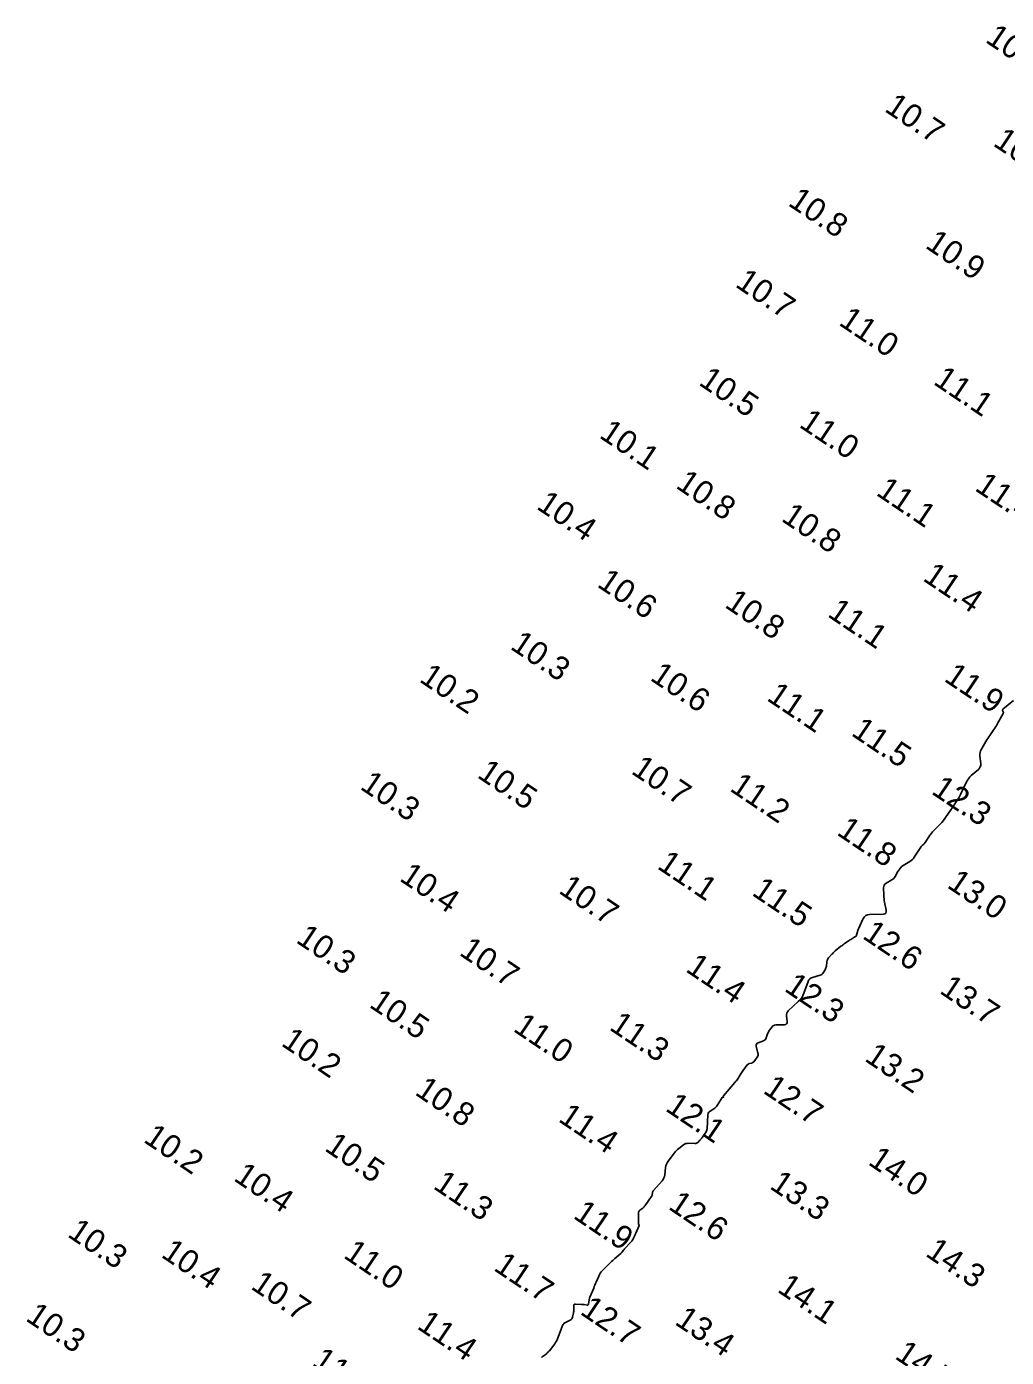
# Model space of a CAD drawing. Extents: x 815352 to 820877, y 582403 to 597439.
# Drawn here: x 816351.2 to 816560.4, y 584040.7 to 584324.9 of the extents above; entities that cross this region are included whole.
import ezdxf

# ---------------------------------------------------------------- set-up
doc = ezdxf.new("R2010")
doc.units = 0
doc.layers.add('V-CONT-EL12', color=7, linetype='Continuous')
doc.layers.add('V-TOPO-SOUN', color=7, linetype='Continuous')

msp = doc.modelspace()

# ---------------------------------------------------------------- linework, layer by layer
at = {"layer": 'V-CONT-EL12'}
msp.add_lwpolyline([(816461.13, 584040.65), (816461.32, 584040.81), (816462.11, 584041.42), (816462.3, 584041.58), (816462.48, 584041.75), (816462.65, 584041.93), (816462.82, 584042.12), (816463.78, 584043.31), (816463.99, 584043.57), (816464.17, 584043.86), (816464.32, 584044.15), (816464.46, 584044.46), (816465.66, 584047.49), (816465.77, 584047.71), (816465.92, 584047.9), (816466.09, 584048.06), (816466.3, 584048.18), (816467.27, 584048.66), (816467.45, 584048.77), (816467.59, 584048.91), (816467.7, 584049.08), (816467.76, 584049.28), (816467.97, 584050.19), (816468.01, 584050.37), (816468.04, 584050.56), (816468.05, 584050.74), (816468.05, 584050.93), (816468.03, 584051.69), (816468.04, 584051.85), (816468.11, 584051.97), (816468.23, 584052.03), (816468.39, 584052.05), (816469.68, 584052.01), (816469.83, 584052), (816469.98, 584051.99), (816470.13, 584051.98), (816470.28, 584051.96), (816470.88, 584051.86), (816471.01, 584051.86), (816471.11, 584051.91), (816471.18, 584051.99), (816471.21, 584052.12), (816471.31, 584052.89), (816471.34, 584053.07), (816471.38, 584053.24), (816471.43, 584053.41), (816471.5, 584053.58), (816472.3, 584055.48), (816472.43, 584055.81), (816472.57, 584056.13), (816472.7, 584056.46), (816472.83, 584056.78), (816473.36, 584058.08), (816473.5, 584058.4), (816473.68, 584058.69), (816473.88, 584058.97), (816474.12, 584059.22), (816475.91, 584060.99), (816476.13, 584061.2), (816476.36, 584061.41), (816476.59, 584061.62), (816476.82, 584061.82), (816478.06, 584062.87), (816478.14, 584062.95), (816478.23, 584063.03), (816478.3, 584063.12), (816478.38, 584063.21), (816478.66, 584063.59), (816478.73, 584063.68), (816478.81, 584063.77), (816478.89, 584063.86), (816478.97, 584063.95), (816480.19, 584065.23), (816480.32, 584065.38), (816480.44, 584065.53), (816480.54, 584065.69), (816480.63, 584065.86), (816480.98, 584066.56), (816481.07, 584066.73), (816481.15, 584066.91), (816481.23, 584067.08), (816481.31, 584067.26), (816482.04, 584068.89), (816482.05, 584068.93), (816482.05, 584068.95), (816482.03, 584068.98), (816482.01, 584069), (816481.89, 584069.07), (816481.86, 584069.09), (816481.84, 584069.11), (816481.83, 584069.14), (816481.83, 584069.18), (816481.87, 584071.53), (816481.89, 584071.71), (816481.95, 584071.87), (816482.04, 584072.02), (816482.17, 584072.14), (816482.77, 584072.6), (816482.92, 584072.72), (816483.05, 584072.85), (816483.17, 584072.99), (816483.29, 584073.14), (816484.6, 584074.98), (816484.66, 584075.08), (816484.71, 584075.19), (816484.75, 584075.31), (816484.78, 584075.43), (816484.86, 584075.92), (816484.89, 584076.04), (816484.94, 584076.15), (816485, 584076.25), (816485.07, 584076.35), (816486.9, 584078.4), (816487.12, 584078.7), (816487.29, 584079.02), (816487.41, 584079.36), (816487.48, 584079.72), (816487.65, 584081.23), (816487.71, 584081.6), (816487.82, 584081.95), (816487.98, 584082.28), (816488.19, 584082.59), (816489.58, 584084.41), (816489.78, 584084.65), (816489.99, 584084.88), (816490.21, 584085.09), (816490.45, 584085.29), (816491.48, 584086.09), (816491.72, 584086.24), (816491.97, 584086.35), (816492.24, 584086.41), (816492.52, 584086.42), (816493.91, 584086.37), (816494.09, 584086.38), (816494.25, 584086.43), (816494.4, 584086.51), (816494.54, 584086.63), (816495.05, 584087.17), (816495.18, 584087.3), (816495.3, 584087.44), (816495.42, 584087.59), (816495.53, 584087.73), (816496.2, 584088.64), (816496.33, 584088.85), (816496.42, 584089.06), (816496.49, 584089.29), (816496.52, 584089.54), (816496.69, 584092.54), (816496.73, 584092.78), (816496.82, 584092.98), (816496.96, 584093.16), (816497.14, 584093.3), (816497.99, 584093.82), (816498.19, 584093.96), (816498.37, 584094.12), (816498.53, 584094.3), (816498.68, 584094.5), (816499.75, 584096.18), (816499.81, 584096.25), (816499.89, 584096.28), (816499.96, 584096.28), (816500.05, 584096.23), (816499.98, 584096.3), (816499.95, 584096.37), (816499.96, 584096.45), (816500.01, 584096.53), (816502.46, 584099.4), (816502.62, 584099.59), (816502.77, 584099.8), (816502.92, 584100), (816503.06, 584100.22), (816503.6, 584101.08), (816503.74, 584101.29), (816503.88, 584101.5), (816504.02, 584101.71), (816504.17, 584101.92), (816505.11, 584103.18), (816505.2, 584103.28), (816505.3, 584103.36), (816505.41, 584103.41), (816505.53, 584103.45), (816506.05, 584103.56), (816506.18, 584103.6), (816506.29, 584103.66), (816506.39, 584103.74), (816506.47, 584103.83), (816507.21, 584104.82), (816507.34, 584105.02), (816507.41, 584105.24), (816507.43, 584105.46), (816507.39, 584105.7), (816507.03, 584107.17), (816507, 584107.42), (816507.06, 584107.62), (816507.19, 584107.78), (816507.41, 584107.9), (816508.55, 584108.32), (816508.75, 584108.42), (816508.92, 584108.55), (816509.05, 584108.72), (816509.14, 584108.92), (816509.45, 584109.8), (816509.53, 584110.01), (816509.63, 584110.22), (816509.74, 584110.41), (816509.87, 584110.6), (816510.43, 584111.33), (816510.58, 584111.49), (816510.76, 584111.61), (816510.95, 584111.68), (816511.17, 584111.71), (816513.05, 584111.76), (816513.32, 584111.81), (816513.5, 584111.93), (816513.6, 584112.13), (816513.61, 584112.41), (816513.46, 584113.67), (816513.46, 584113.97), (816513.53, 584114.25), (816513.66, 584114.5), (816513.86, 584114.73), (816516, 584116.69), (816516.39, 584117.09), (816516.72, 584117.52), (816516.99, 584118), (816517.21, 584118.51), (816518.13, 584121.02), (816518.28, 584121.32), (816518.48, 584121.56), (816518.74, 584121.75), (816519.05, 584121.87), (816520.68, 584122.33), (816520.87, 584122.4), (816521.03, 584122.5), (816521.18, 584122.63), (816521.29, 584122.8), (816521.72, 584123.51), (816521.82, 584123.69), (816521.9, 584123.88), (816521.95, 584124.07), (816521.99, 584124.28), (816522.12, 584125.22), (816522.16, 584125.44), (816522.24, 584125.64), (816522.34, 584125.83), (816522.48, 584126.01), (816523.19, 584126.82), (816523.36, 584127), (816523.53, 584127.18), (816523.72, 584127.36), (816523.91, 584127.52), (816525.11, 584128.5), (816525.28, 584128.63), (816525.45, 584128.76), (816525.62, 584128.89), (816525.79, 584129.02), (816526.49, 584129.51), (816526.67, 584129.63), (816526.85, 584129.75), (816527.03, 584129.87), (816527.21, 584129.98), (816528.1, 584130.5), (816528.23, 584130.59), (816528.33, 584130.7), (816528.41, 584130.83), (816528.46, 584130.98), (816528.61, 584131.6), (816528.66, 584131.76), (816528.71, 584131.91), (816528.76, 584132.07), (816528.83, 584132.21), (816529.88, 584134.43), (816530.11, 584134.8), (816530.41, 584135.07), (816530.78, 584135.23), (816531.21, 584135.29), (816534.1, 584135.35), (816534.46, 584135.41), (816534.69, 584135.57), (816534.8, 584135.83), (816534.78, 584136.19), (816534.43, 584137.92), (816534.37, 584138.29), (816534.32, 584138.65), (816534.28, 584139.02), (816534.26, 584139.39), (816534.21, 584140.98), (816534.24, 584141.29), (816534.34, 584141.55), (816534.51, 584141.78), (816534.75, 584141.96), (816535.99, 584142.7), (816536.2, 584142.84), (816536.38, 584143), (816536.54, 584143.18), (816536.68, 584143.39), (816537.29, 584144.46), (816537.36, 584144.59), (816537.44, 584144.71), (816537.52, 584144.83), (816537.61, 584144.95), (816537.96, 584145.41), (816538.06, 584145.52), (816538.16, 584145.62), (816538.27, 584145.71), (816538.4, 584145.79), (816539.85, 584146.65), (816540.12, 584146.83), (816540.37, 584147.04), (816540.59, 584147.27), (816540.78, 584147.53), (816542.17, 584149.69), (816542.23, 584149.79), (816542.3, 584149.87), (816542.38, 584149.96), (816542.46, 584150.03), (816542.81, 584150.32), (816542.89, 584150.4), (816542.97, 584150.48), (816543.04, 584150.57), (816543.1, 584150.66), (816544.06, 584152.13), (816544.25, 584152.41), (816544.45, 584152.67), (816544.66, 584152.92), (816544.89, 584153.16), (816546.33, 584154.62), (816546.63, 584154.94), (816546.92, 584155.28), (816547.19, 584155.62), (816547.45, 584155.98), (816548.58, 584157.64), (816548.77, 584157.92), (816548.95, 584158.19), (816549.13, 584158.46), (816549.31, 584158.73), (816550.03, 584159.82), (816550.21, 584160.1), (816550.37, 584160.38), (816550.53, 584160.67), (816550.67, 584160.96), (816551.99, 584163.74), (816552.05, 584163.86), (816552.11, 584163.97), (816552.18, 584164.08), (816552.26, 584164.18), (816552.57, 584164.59), (816552.65, 584164.69), (816552.74, 584164.78), (816552.83, 584164.88), (816552.92, 584164.96), (816554.47, 584166.3), (816554.72, 584166.57), (816554.88, 584166.87), (816554.97, 584167.2), (816554.97, 584167.56), (816554.8, 584169.13), (816554.79, 584169.51), (816554.84, 584169.88), (816554.94, 584170.24), (816555.11, 584170.59), (816556.08, 584172.27), (816556.27, 584172.6), (816556.47, 584172.92), (816556.68, 584173.24), (816556.89, 584173.55), (816557.76, 584174.8), (816557.98, 584175.11), (816558.18, 584175.43), (816558.38, 584175.76), (816558.57, 584176.09), (816559.75, 584178.24), (816559.79, 584178.32), (816559.8, 584178.4), (816559.8, 584178.48), (816559.77, 584178.56), (816559.64, 584178.89), (816559.63, 584178.96), (816559.63, 584179.04), (816559.66, 584179.1), (816559.72, 584179.16), (816561.95, 584180.99)], dxfattribs=at)

# ---------------------------------------------------------------- texts
at = {"layer": 'V-TOPO-SOUN'}
for s, p in [('10.6 ', (816555.75, 584321.76)), ('10.7 ', (816534.2, 584307)), ('10.8 ', (816557.4, 584299.65)), ('10.8 ', (816513.6, 584286.89)), ('10.9 ', (816542.9, 584277.83)), ('10.7 ', (816502.31, 584269.53)), ('11.0 ', (816524.43, 584261.37)), ('10.5 ', (816494.5, 584248.57)), ('11.1 ', (816544.63, 584248.71)), ('10.1 ', (816473.27, 584237.29)), ('11.0 ', (816515.96, 584239.56)), ('10.8 ', (816489.61, 584226.55)), ('11.4 ', (816553.49, 584226.03)), ('11.1 ', (816532.39, 584225.02)), ('10.4 ', (816459.86, 584222.09)), ('10.8 ', (816512.15, 584219.5)), ('11.4 ', (816542.37, 584206.77)), ('10.6 ', (816472.82, 584205.45)), ('10.8 ', (816500.08, 584201.06)), ('11.1 ', (816522.02, 584199.1)), ('10.3 ', (816454.25, 584192.17)), ('10.2 ', (816434.82, 584185.18)), ('10.6 ', (816484.13, 584185.5)), ('11.9 ', (816546.9, 584185.31)), ('11.1 ', (816509.03, 584181.19)), ('11.5 ', (816527.08, 584173.7)), ('10.5 ', (816447.19, 584164.71)), ('10.7 ', (816480.07, 584165.56)), ('10.3 ', (816422.16, 584162.25)), ('11.2 ', (816501.16, 584161.85)), ('12.3 ', (816544.21, 584161.23)), ('11.8 ', (816524, 584152.47)), ('11.1 ', (816485.64, 584145.26)), ('10.4 ', (816430.59, 584142.66)), ('13.0 ', (816547.56, 584141.2)), ('10.7 ', (816464.58, 584140.04)), ('11.5 ', (816505.85, 584139.58)), ('10.3 ', (816408.48, 584129.47)), ('12.6 ', (816529.48, 584130.35)), ('10.7 ', (816443.35, 584126.78)), ('11.4 ', (816491.71, 584123.27)), ('12.3 ', (816512.78, 584119.11)), ('13.7 ', (816545.95, 584118.65)), ('10.5 ', (816424.13, 584115.66)), ('11.0 ', (816454.87, 584110.52)), ('11.3 ', (816475.41, 584110.84)), ('10.2 ', (816405.33, 584107.43)), ('13.2 ', (816529.94, 584104.18)), ('10.8 ', (816433.87, 584096.96)), ('12.7 ', (816508.25, 584097.32)), ('12.1 ', (816487.38, 584093.53)), ('11.4 ', (816464.52, 584091.25)), ('10.2 ', (816375.9, 584086.85)), ('10.5 ', (816414.58, 584085.02)), ('14.0 ', (816530.69, 584082.04)), ('10.4 ', (816395.16, 584078.62)), ('11.3 ', (816437.78, 584076.91)), ('13.3 ', (816509.66, 584076.91)), ('12.6 ', (816488.01, 584072.54)), ('11.9 ', (816467.7, 584070.58)), ('10.3 ', (816359.66, 584066.64)), ('10.4 ', (816379.67, 584062.28)), ('11.0 ', (816418.62, 584062.13)), ('14.3 ', (816542.93, 584062.51)), ('11.7 ', (816450.7, 584059.46)), ('10.7 ', (816398.83, 584055.49)), ('14.1 ', (816511.3, 584054.84)), ('12.7 ', (816469.17, 584050.08)), ('10.3 ', (816350.74, 584048.7)), ('11.4 ', (816434.33, 584046.99)), ('13.4 ', (816489.38, 584047.91)), ('11.2 ', (816411.89, 584039.12)), ('14.5 ', (816536.4, 584040.59))]:
    msp.add_text(s, height=5, rotation=326, dxfattribs=at).set_placement(p)

doc.saveas('drawing.dxf')
